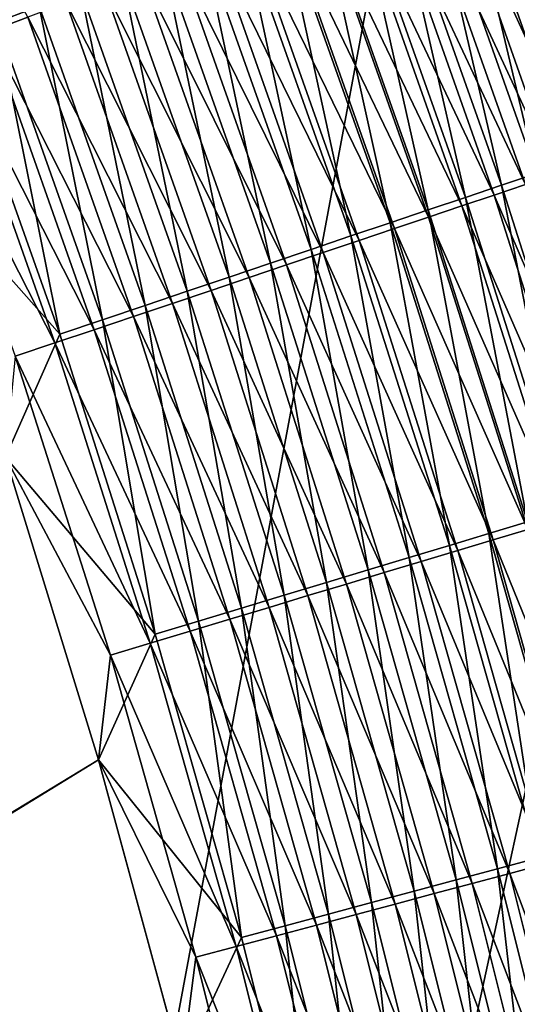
# Model space of a CAD drawing. Header units: metres. Extents: x -1 to 1402, y -1402 to 1.
# Tile 351 of 444: x 1214 to 1234, y -409 to -371. Entities that reach past the tile are written whole.
import ezdxf

# ---------------------------------------------------------------- set-up
doc = ezdxf.new("R2010")
doc.units = ezdxf.units.M

msp = doc.modelspace()

# ---------------------------------------------------------------- linework, layer by layer
at = {"layer": 'None0'}
for points in [[(1213.434814, -371.253998, -503.113525), (1210.602783, -359.2771, -502.830811), (1215.058594, -370.646973, -502.831207)], [(1208.697388, -360.308411, -500.143158), (1213.126587, -371.629822, -500.143341), (1214.622803, -371.071381, -499.883636)], [(1236.797852, -376.221802, -493.571442), (1232.512451, -364.122223, -493.564941), (1233.70105, -363.677887, -492.353302)], [(1238.138428, -376.056427, -487.854004), (1233.841187, -363.898315, -487.845795), (1232.846802, -364.26947, -489.065277)], [(1235.543579, -376.64447, -494.722107), (1231.272461, -364.585754, -494.716339), (1232.512451, -364.122223, -493.564941)], [(1237.132568, -376.394806, -489.072723), (1232.846802, -364.26947, -489.065277), (1231.801025, -364.659821, -490.234344)], [(1235.543579, -376.64447, -494.722107), (1232.512451, -364.122223, -493.564941), (1236.797852, -376.221802, -493.571442)], [(1238.138428, -376.056427, -487.854004), (1232.846802, -364.26947, -489.065277), (1237.132568, -376.394806, -489.072723)], [(1234.240234, -377.08374, -495.810425), (1229.983887, -365.067505, -495.805389), (1231.272461, -364.585754, -494.716339)], [(1236.074585, -376.750702, -490.241058), (1231.801025, -364.659821, -490.234344), (1230.705688, -365.068604, -491.350403)], [(1234.240234, -377.08374, -495.810425), (1231.272461, -364.585754, -494.716339), (1235.543579, -376.64447, -494.722107)], [(1237.132568, -376.394806, -489.072723), (1231.801025, -364.659821, -490.234344), (1236.074585, -376.750702, -490.241058)], [(1232.890503, -377.538574, -496.83432), (1228.649414, -365.566345, -496.829987), (1229.983887, -365.067505, -495.805389)], [(1234.966675, -377.123413, -491.356384), (1230.705688, -365.068604, -491.350403), (1229.56311, -365.495087, -492.41095)], [(1232.890503, -377.538574, -496.83432), (1229.983887, -365.067505, -495.805389), (1234.240234, -377.08374, -495.810425)], [(1236.074585, -376.750702, -490.241058), (1230.705688, -365.068604, -491.350403), (1234.966675, -377.123413, -491.356384)], [(1231.497314, -378.008087, -497.79184), (1227.271851, -366.081299, -497.788116), (1228.649414, -365.566345, -496.829987)], [(1233.810913, -377.512238, -492.41626), (1229.56311, -365.495087, -492.41095), (1228.37561, -365.938293, -493.414032)], [(1231.497314, -378.008087, -497.79184), (1228.649414, -365.566345, -496.829987), (1232.890503, -377.538574, -496.83432)], [(1234.966675, -377.123413, -491.356384), (1229.56311, -365.495087, -492.41095), (1233.810913, -377.512238, -492.41626)], [(1232.609863, -377.91629, -493.41864), (1228.37561, -365.938293, -493.414032), (1227.145874, -366.397247, -494.357697)], [(1233.810913, -377.512238, -492.41626), (1228.37561, -365.938293, -493.414032), (1232.609863, -377.91629, -493.41864)], [(1230.063477, -378.491241, -498.680878), (1225.854248, -366.611237, -498.677765), (1227.271851, -366.081299, -497.788116)], [(1230.063477, -378.491241, -498.680878), (1227.271851, -366.081299, -497.788116), (1231.497314, -378.008087, -497.79184)], [(1228.592041, -378.987122, -499.499451), (1224.399414, -367.155151, -499.496887), (1225.854248, -366.611237, -498.677765)], [(1228.592041, -378.987122, -499.499451), (1225.854248, -366.611237, -498.677765), (1230.063477, -378.491241, -498.680878)], [(1231.366089, -378.334686, -494.361725), (1227.145874, -366.397247, -494.357697), (1225.876587, -366.871002, -495.240143)], [(1232.609863, -377.91629, -493.41864), (1227.145874, -366.397247, -494.357697), (1231.366089, -378.334686, -494.361725)], [(1227.085693, -379.49472, -500.245483), (1222.909912, -367.711914, -500.243439), (1224.399414, -367.155151, -499.496887)], [(1227.085693, -379.49472, -500.245483), (1224.399414, -367.155151, -499.496887), (1228.592041, -378.987122, -499.499451)], [(1230.082397, -378.766571, -495.243591), (1225.876587, -366.871002, -495.240143), (1224.570313, -367.358582, -496.059479)], [(1231.366089, -378.334686, -494.361725), (1225.876587, -366.871002, -495.240143), (1230.082397, -378.766571, -495.243591)], [(1228.76123, -379.211029, -496.062378), (1224.570313, -367.358582, -496.059479), (1223.229614, -367.858948, -496.813843)], [(1230.082397, -378.766571, -495.243591), (1224.570313, -367.358582, -496.059479), (1228.76123, -379.211029, -496.062378)], [(1222.909912, -367.711914, -500.243439), (1225.547485, -380.013123, -500.917023), (1221.388916, -368.280518, -500.915405)], [(1227.405273, -379.667175, -496.816193), (1223.229614, -367.858948, -496.813843), (1221.857178, -368.371216, -497.501312)], [(1225.547485, -380.013123, -500.917023), (1222.909912, -367.711914, -500.243439), (1227.085693, -379.49472, -500.245483)], [(1228.76123, -379.211029, -496.062378), (1223.229614, -367.858948, -496.813843), (1227.405273, -379.667175, -496.816193)], [(1223.980225, -380.54126, -501.512177), (1219.839355, -368.859833, -501.510986), (1221.388916, -368.280518, -500.915405)], [(1221.388916, -368.280518, -500.915405), (1225.547485, -380.013123, -500.917023), (1223.980225, -380.54126, -501.512177)], [(1226.017334, -380.134125, -497.503235), (1221.857178, -368.371216, -497.501312), (1220.455688, -368.894318, -498.120056)], [(1227.405273, -379.667175, -496.816193), (1221.857178, -368.371216, -497.501312), (1226.017334, -380.134125, -497.503235)], [(1219.839355, -368.859833, -501.510986), (1222.388062, -381.077789, -502.030121), (1218.265015, -369.448334, -502.029266)], [(1224.599854, -380.610962, -498.121552), (1220.455688, -368.894318, -498.120056), (1219.02771, -369.427277, -498.668396)], [(1222.388062, -381.077789, -502.030121), (1219.839355, -368.859833, -501.510986), (1223.980225, -380.54126, -501.512177)], [(1226.017334, -380.134125, -497.503235), (1220.455688, -368.894318, -498.120056), (1224.599854, -380.610962, -498.121552)], [(1223.155762, -381.096771, -498.669525), (1219.02771, -369.427277, -498.668396), (1217.577148, -369.968689, -499.145538)], [(1224.599854, -380.610962, -498.121552), (1219.02771, -369.427277, -498.668396), (1223.155762, -381.096771, -498.669525)], [(1218.265015, -369.448334, -502.029266), (1220.775146, -381.621338, -502.470123), (1216.670044, -370.044586, -502.469543)], [(1218.265015, -369.448334, -502.029266), (1222.388062, -381.077789, -502.030121), (1220.775146, -381.621338, -502.470123)], [(1216.670044, -370.044586, -502.469543), (1219.145508, -382.170502, -502.831543), (1215.058594, -370.646973, -502.831207)], [(1217.577148, -369.968689, -499.145538), (1216.107544, -370.517212, -499.550812), (1221.688721, -381.590302, -499.146362)], [(1216.670044, -370.044586, -502.469543), (1220.775146, -381.621338, -502.470123), (1219.145508, -382.170502, -502.831543)], [(1221.688721, -381.590302, -499.146362), (1223.155762, -381.096771, -498.669525), (1217.577148, -369.968689, -499.145538)], [(1220.202515, -382.090271, -499.551361), (1216.107544, -370.517212, -499.550812), (1214.622803, -371.071381, -499.883636)], [(1216.107544, -370.517212, -499.550812), (1220.202515, -382.090271, -499.551361), (1221.688721, -381.590302, -499.146362)], [(1217.503296, -382.723907, -503.113678), (1213.434814, -371.253998, -503.113525), (1215.058594, -370.646973, -502.831207)], [(1215.058594, -370.646973, -502.831207), (1219.145508, -382.170502, -502.831543), (1217.503296, -382.723907, -503.113678)], [(1213.434814, -371.253998, -503.113525), (1215.852783, -383.280121, -503.315887), (1211.802734, -371.864105, -503.315826)], [(1214.622803, -371.071381, -499.883636), (1213.126587, -371.629822, -500.143341), (1218.70105, -382.595398, -499.883972)], [(1215.852783, -383.280121, -503.315887), (1213.434814, -371.253998, -503.113525), (1217.503296, -382.723907, -503.113678)], [(1218.70105, -382.595398, -499.883972), (1220.202515, -382.090271, -499.551361), (1214.622803, -371.071381, -499.883636)], [(1217.187866, -383.104431, -500.143524), (1213.126587, -371.629822, -500.143341), (1211.622803, -372.191101, -500.329376)], [(1213.126587, -371.629822, -500.143341), (1217.187866, -383.104431, -500.143524), (1218.70105, -382.595398, -499.883972)], [(1215.852783, -383.280121, -503.315887), (1209.801758, -376.46347, -503.477753), (1211.802734, -371.864105, -503.315826)], [(1211.622803, -372.191101, -500.329376), (1210.115112, -372.753815, -500.44104), (1215.667114, -383.616028, -500.329407)], [(1215.667114, -383.616028, -500.329407), (1217.187866, -383.104431, -500.143524), (1211.622803, -372.191101, -500.329376)], [(1210.115112, -372.753815, -500.44104), (1214.142456, -384.128967, -500.44104), (1215.667114, -383.616028, -500.329407)], [(1213.765259, -388.009064, -503.477753), (1209.801758, -376.46347, -503.477753), (1215.852783, -383.280121, -503.315887)], [(1236.746948, -389.645538, -496.838531), (1232.890503, -377.538574, -496.83432), (1234.240234, -377.08374, -495.810425)], [(1235.339722, -390.069977, -497.79538), (1231.497314, -378.008087, -497.79184), (1232.890503, -377.538574, -496.83432)], [(1237.671997, -389.662842, -492.421387), (1233.810913, -377.512238, -492.41626), (1232.609863, -377.91629, -493.41864)], [(1235.339722, -390.069977, -497.79538), (1232.890503, -377.538574, -496.83432), (1236.746948, -389.645538, -496.838531)], [(1233.891602, -390.506775, -498.683868), (1230.063477, -378.491241, -498.680878), (1231.497314, -378.008087, -497.79184)], [(1236.458862, -390.028076, -493.423126), (1232.609863, -377.91629, -493.41864), (1231.366089, -378.334686, -494.361725)], [(1233.891602, -390.506775, -498.683868), (1231.497314, -378.008087, -497.79184), (1235.339722, -390.069977, -497.79538)], [(1237.671997, -389.662842, -492.421387), (1232.609863, -377.91629, -493.41864), (1236.458862, -390.028076, -493.423126)], [(1232.405396, -390.955048, -499.501892), (1228.592041, -378.987122, -499.499451), (1230.063477, -378.491241, -498.680878)], [(1232.405396, -390.955048, -499.501892), (1230.063477, -378.491241, -498.680878), (1233.891602, -390.506775, -498.683868)], [(1235.202515, -390.406281, -494.365601), (1231.366089, -378.334686, -494.361725), (1230.082397, -378.766571, -495.243591)], [(1236.458862, -390.028076, -493.423126), (1231.366089, -378.334686, -494.361725), (1235.202515, -390.406281, -494.365601)], [(1233.905884, -390.796661, -495.246887), (1230.082397, -378.766571, -495.243591), (1228.76123, -379.211029, -496.062378)], [(1235.202515, -390.406281, -494.365601), (1230.082397, -378.766571, -495.243591), (1233.905884, -390.796661, -495.246887)], [(1230.884033, -391.41394, -500.247467), (1227.085693, -379.49472, -500.245483), (1228.592041, -378.987122, -499.499451)], [(1232.571411, -391.198364, -496.065155), (1228.76123, -379.211029, -496.062378), (1227.405273, -379.667175, -496.816193)], [(1230.884033, -391.41394, -500.247467), (1228.592041, -378.987122, -499.499451), (1232.405396, -390.955048, -499.501892)], [(1233.905884, -390.796661, -495.246887), (1228.76123, -379.211029, -496.062378), (1232.571411, -391.198364, -496.065155)], [(1229.330322, -391.882538, -500.918549), (1225.547485, -380.013123, -500.917023), (1227.085693, -379.49472, -500.245483)], [(1231.201904, -391.610657, -496.818481), (1227.405273, -379.667175, -496.816193), (1226.017334, -380.134125, -497.503235)], [(1229.330322, -391.882538, -500.918549), (1227.085693, -379.49472, -500.245483), (1230.884033, -391.41394, -500.247467)], [(1232.571411, -391.198364, -496.065155), (1227.405273, -379.667175, -496.816193), (1231.201904, -391.610657, -496.818481)], [(1225.547485, -380.013123, -500.917023), (1227.747437, -392.359955, -501.513306), (1223.980225, -380.54126, -501.512177)], [(1227.747437, -392.359955, -501.513306), (1225.547485, -380.013123, -500.917023), (1229.330322, -391.882538, -500.918549)], [(1229.800049, -392.032684, -497.505066), (1226.017334, -380.134125, -497.503235), (1224.599854, -380.610962, -498.121552)], [(1231.201904, -391.610657, -496.818481), (1226.017334, -380.134125, -497.503235), (1229.800049, -392.032684, -497.505066)], [(1226.139526, -392.844971, -502.030914), (1222.388062, -381.077789, -502.030121), (1223.980225, -380.54126, -501.512177)], [(1228.368408, -392.463684, -498.122986), (1224.599854, -380.610962, -498.121552), (1223.155762, -381.096771, -498.669525)], [(1223.980225, -380.54126, -501.512177), (1227.747437, -392.359955, -501.513306), (1226.139526, -392.844971, -502.030914)], [(1229.800049, -392.032684, -497.505066), (1224.599854, -380.610962, -498.121552), (1228.368408, -392.463684, -498.122986)], [(1222.388062, -381.077789, -502.030121), (1224.510376, -393.336334, -502.470642), (1220.775146, -381.621338, -502.470123)], [(1226.910034, -392.90274, -498.670624), (1223.155762, -381.096771, -498.669525), (1221.688721, -381.590302, -499.146362)], [(1224.510376, -393.336334, -502.470642), (1222.388062, -381.077789, -502.030121), (1226.139526, -392.844971, -502.030914)], [(1228.368408, -392.463684, -498.122986), (1223.155762, -381.096771, -498.669525), (1226.910034, -392.90274, -498.670624)], [(1220.775146, -381.621338, -502.470123), (1222.864624, -393.832733, -502.831848), (1219.145508, -382.170502, -502.831543)], [(1221.688721, -381.590302, -499.146362), (1220.202515, -382.090271, -499.551361), (1225.428345, -393.348785, -499.147125)], [(1220.775146, -381.621338, -502.470123), (1224.510376, -393.336334, -502.470642), (1222.864624, -393.832733, -502.831848)], [(1225.428345, -393.348785, -499.147125), (1226.910034, -392.90274, -498.670624), (1221.688721, -381.590302, -499.146362)], [(1219.145508, -382.170502, -502.831543), (1221.206055, -394.332977, -503.113831), (1217.503296, -382.723907, -503.113678)], [(1223.927368, -393.80069, -499.55188), (1220.202515, -382.090271, -499.551361), (1218.70105, -382.595398, -499.883972)], [(1219.145508, -382.170502, -502.831543), (1222.864624, -393.832733, -502.831848), (1221.206055, -394.332977, -503.113831)], [(1220.202515, -382.090271, -499.551361), (1223.927368, -393.80069, -499.55188), (1225.428345, -393.348785, -499.147125)], [(1218.70105, -382.595398, -499.883972), (1217.187866, -383.104431, -500.143524), (1222.410889, -394.257202, -499.884277)], [(1222.410889, -394.257202, -499.884277), (1223.927368, -393.80069, -499.55188), (1218.70105, -382.595398, -499.883972)], [(1219.539063, -394.835785, -503.315918), (1215.852783, -383.280121, -503.315887), (1217.503296, -382.723907, -503.113678)], [(1217.503296, -382.723907, -503.113678), (1221.206055, -394.332977, -503.113831), (1219.539063, -394.835785, -503.315918)], [(1219.539063, -394.835785, -503.315918), (1213.765259, -388.009064, -503.477753), (1215.852783, -383.280121, -503.315887)], [(1220.88269, -394.717255, -500.143677), (1217.187866, -383.104431, -500.143524), (1215.667114, -383.616028, -500.329407)], [(1217.187866, -383.104431, -500.143524), (1220.88269, -394.717255, -500.143677), (1222.410889, -394.257202, -499.884277)], [(1215.667114, -383.616028, -500.329407), (1214.142456, -384.128967, -500.44104), (1219.346802, -395.179626, -500.329468)], [(1219.346802, -395.179626, -500.329468), (1220.88269, -394.717255, -500.143677), (1215.667114, -383.616028, -500.329407)], [(1217.806885, -395.643219, -500.44104), (1214.142456, -384.128967, -500.44104), (1213.767578, -388.010193, -500.477753)], [(1214.142456, -384.128967, -500.44104), (1217.806885, -395.643219, -500.44104), (1219.346802, -395.179626, -500.329468)], [(1217.352539, -399.679108, -500.477753), (1213.767578, -388.010193, -500.477753), (759.270203, -676.616821, -500.477753)], [(1213.765259, -388.009064, -503.477753), (1217.35083, -399.679199, -503.477753), (762.366577, -676.864197, -503.477753)], [(1217.35083, -399.679199, -503.477753), (1213.765259, -388.009064, -503.477753), (1219.539063, -394.835785, -503.315918)], [(1217.352539, -399.679108, -500.477753), (1217.806885, -395.643219, -500.44104), (1213.767578, -388.010193, -500.477753)], [(1235.841064, -403.043121, -499.504211), (1232.405396, -390.955048, -499.501892), (1233.891602, -390.506775, -498.683868)], [(1234.306396, -403.453827, -500.249329), (1230.884033, -391.41394, -500.247467), (1232.405396, -390.955048, -499.501892)], [(1234.306396, -403.453827, -500.249329), (1232.405396, -390.955048, -499.501892), (1235.841064, -403.043121, -499.504211)], [(1237.348999, -402.945099, -495.250061), (1233.905884, -390.796661, -495.246887), (1232.571411, -391.198364, -496.065155)], [(1232.739136, -403.87326, -500.919983), (1229.330322, -391.882538, -500.918549), (1230.884033, -391.41394, -500.247467)], [(1232.739136, -403.87326, -500.919983), (1230.884033, -391.41394, -500.247467), (1234.306396, -403.453827, -500.249329)], [(1236.002808, -403.304596, -496.06781), (1232.571411, -391.198364, -496.065155), (1231.201904, -391.610657, -496.818481)], [(1237.348999, -402.945099, -495.250061), (1232.571411, -391.198364, -496.065155), (1236.002808, -403.304596, -496.06781)], [(1234.621338, -403.673523, -496.820679), (1231.201904, -391.610657, -496.818481), (1229.800049, -392.032684, -497.505066)], [(1236.002808, -403.304596, -496.06781), (1231.201904, -391.610657, -496.818481), (1234.621338, -403.673523, -496.820679)], [(1231.142456, -404.300537, -501.514404), (1227.747437, -392.359955, -501.513306), (1229.330322, -391.882538, -500.918549)], [(1233.207153, -404.051178, -497.506805), (1229.800049, -392.032684, -497.505066), (1228.368408, -392.463684, -498.122986)], [(1231.142456, -404.300537, -501.514404), (1229.330322, -391.882538, -500.918549), (1232.739136, -403.87326, -500.919983)], [(1234.621338, -403.673523, -496.820679), (1229.800049, -392.032684, -497.505066), (1233.207153, -404.051178, -497.506805)], [(1227.747437, -392.359955, -501.513306), (1229.520386, -404.734619, -502.031677), (1226.139526, -392.844971, -502.030914)], [(1231.763062, -404.436829, -498.124359), (1228.368408, -392.463684, -498.122986), (1226.910034, -392.90274, -498.670624)], [(1229.520386, -404.734619, -502.031677), (1227.747437, -392.359955, -501.513306), (1231.142456, -404.300537, -501.514404)], [(1233.207153, -404.051178, -497.506805), (1228.368408, -392.463684, -498.122986), (1231.763062, -404.436829, -498.124359)], [(1227.877197, -405.174377, -502.471161), (1224.510376, -393.336334, -502.470642), (1226.139526, -392.844971, -502.030914)], [(1230.29187, -404.829712, -498.671661), (1226.910034, -392.90274, -498.670624), (1225.428345, -393.348785, -499.147125)], [(1226.139526, -392.844971, -502.030914), (1229.520386, -404.734619, -502.031677), (1227.877197, -405.174377, -502.471161)], [(1231.763062, -404.436829, -498.124359), (1226.910034, -392.90274, -498.670624), (1230.29187, -404.829712, -498.671661)], [(1224.510376, -393.336334, -502.470642), (1226.217041, -405.618683, -502.832123), (1222.864624, -393.832733, -502.831848)], [(1225.428345, -393.348785, -499.147125), (1223.927368, -393.80069, -499.55188), (1228.797363, -405.228851, -499.147858)], [(1226.217041, -405.618683, -502.832123), (1224.510376, -393.336334, -502.470642), (1227.877197, -405.174377, -502.471161)], [(1228.797363, -405.228851, -499.147858), (1230.29187, -404.829712, -498.671661), (1225.428345, -393.348785, -499.147125)], [(1222.864624, -393.832733, -502.831848), (1224.544067, -406.066406, -503.113953), (1221.206055, -394.332977, -503.113831)], [(1227.283203, -405.633179, -499.552368), (1223.927368, -393.80069, -499.55188), (1222.410889, -394.257202, -499.884277)], [(1222.864624, -393.832733, -502.831848), (1226.217041, -405.618683, -502.832123), (1224.544067, -406.066406, -503.113953)], [(1223.927368, -393.80069, -499.55188), (1227.283203, -405.633179, -499.552368), (1228.797363, -405.228851, -499.147858)], [(1221.206055, -394.332977, -503.113831), (1222.862549, -406.516388, -503.315948), (1219.539063, -394.835785, -503.315918)], [(1222.410889, -394.257202, -499.884277), (1220.88269, -394.717255, -500.143677), (1225.75354, -406.041687, -499.884583)], [(1221.206055, -394.332977, -503.113831), (1224.544067, -406.066406, -503.113953), (1222.862549, -406.516388, -503.315948)], [(1225.75354, -406.041687, -499.884583), (1227.283203, -405.633179, -499.552368), (1222.410889, -394.257202, -499.884277)], [(1222.862549, -406.516388, -503.315948), (1217.35083, -399.679199, -503.477753), (1219.539063, -394.835785, -503.315918)], [(1224.212158, -406.453308, -500.143829), (1220.88269, -394.717255, -500.143677), (1219.346802, -395.179626, -500.329468)], [(1220.88269, -394.717255, -500.143677), (1224.212158, -406.453308, -500.143829), (1225.75354, -406.041687, -499.884583)], [(1219.346802, -395.179626, -500.329468), (1217.806885, -395.643219, -500.44104), (1222.662842, -406.867065, -500.329529)], [(1222.662842, -406.867065, -500.329529), (1224.212158, -406.453308, -500.143829), (1219.346802, -395.179626, -500.329468)], [(1221.109619, -407.28186, -500.44104), (1217.806885, -395.643219, -500.44104), (1217.352539, -399.679108, -500.477753)], [(1217.806885, -395.643219, -500.44104), (1221.109619, -407.28186, -500.44104), (1222.662842, -406.867065, -500.329529)], [(1220.56311, -411.457306, -500.477753), (1217.352539, -399.679108, -500.477753), (759.270203, -676.616821, -500.477753)], [(762.366577, -676.864197, -503.477753), (1217.35083, -399.679199, -503.477753), (1220.562744, -411.458832, -503.477753)], [(1220.562744, -411.458832, -503.477753), (1217.35083, -399.679199, -503.477753), (1222.862549, -406.516388, -503.315948)], [(1220.56311, -411.457306, -500.477753), (1221.109619, -407.28186, -500.44104), (1217.352539, -399.679108, -500.477753)], [(1235.775269, -415.969696, -500.921356), (1232.739136, -403.87326, -500.919983), (1234.306396, -403.453827, -500.249329)], [(1234.166626, -416.347595, -501.515411), (1231.142456, -404.300537, -501.514404), (1232.739136, -403.87326, -500.919983)], [(1234.166626, -416.347595, -501.515411), (1232.739136, -403.87326, -500.919983), (1235.775269, -415.969696, -500.921356)], [(1237.665283, -415.839905, -496.822754), (1234.621338, -403.673523, -496.820679), (1233.207153, -404.051178, -497.506805)], [(1232.532227, -416.731506, -502.03241), (1229.520386, -404.734619, -502.031677), (1231.142456, -404.300537, -501.514404)], [(1232.532227, -416.731506, -502.03241), (1231.142456, -404.300537, -501.514404), (1234.166626, -416.347595, -501.515411)], [(1236.240356, -416.173798, -497.508484), (1233.207153, -404.051178, -497.506805), (1231.763062, -404.436829, -498.124359)], [(1237.665283, -415.839905, -496.822754), (1233.207153, -404.051178, -497.506805), (1236.240356, -416.173798, -497.508484)], [(1234.7854, -416.514801, -498.125671), (1231.763062, -404.436829, -498.124359), (1230.29187, -404.829712, -498.671661)], [(1236.240356, -416.173798, -497.508484), (1231.763062, -404.436829, -498.124359), (1234.7854, -416.514801, -498.125671)], [(1229.520386, -404.734619, -502.031677), (1230.876587, -417.120422, -502.471619), (1227.877197, -405.174377, -502.471161)], [(1233.303101, -416.862152, -498.672638), (1230.29187, -404.829712, -498.671661), (1228.797363, -405.228851, -499.147858)], [(1230.876587, -417.120422, -502.471619), (1229.520386, -404.734619, -502.031677), (1232.532227, -416.731506, -502.03241)], [(1230.29187, -404.829712, -498.671661), (1233.303101, -416.862152, -498.672638), (1234.7854, -416.514801, -498.125671)], [(1229.203857, -417.513336, -502.832428), (1226.217041, -405.618683, -502.832123), (1227.877197, -405.174377, -502.471161)], [(1228.797363, -405.228851, -499.147858), (1227.283203, -405.633179, -499.552368), (1231.797241, -417.215027, -499.14856)], [(1227.877197, -405.174377, -502.471161), (1230.876587, -417.120422, -502.471619), (1229.203857, -417.513336, -502.832428)], [(1231.797241, -417.215027, -499.14856), (1233.303101, -416.862152, -498.672638), (1228.797363, -405.228851, -499.147858)], [(1226.217041, -405.618683, -502.832123), (1227.518311, -417.909302, -503.114105), (1224.544067, -406.066406, -503.113953)], [(1230.271729, -417.57251, -499.552856), (1227.283203, -405.633179, -499.552368), (1225.75354, -406.041687, -499.884583)], [(1227.518311, -417.909302, -503.114105), (1226.217041, -405.618683, -502.832123), (1229.203857, -417.513336, -502.832428)], [(1227.283203, -405.633179, -499.552368), (1230.271729, -417.57251, -499.552856), (1231.797241, -417.215027, -499.14856)], [(1224.544067, -406.066406, -503.113953), (1225.824219, -418.307281, -503.31601), (1222.862549, -406.516388, -503.315948)], [(1225.75354, -406.041687, -499.884583), (1224.212158, -406.453308, -500.143829), (1228.730469, -417.933685, -499.884857)], [(1224.544067, -406.066406, -503.113953), (1227.518311, -417.909302, -503.114105), (1225.824219, -418.307281, -503.31601)], [(1228.730469, -417.933685, -499.884857), (1230.271729, -417.57251, -499.552856), (1225.75354, -406.041687, -499.884583)], [(1225.824219, -418.307281, -503.31601), (1220.562744, -411.458832, -503.477753), (1222.862549, -406.516388, -503.315948)], [(1227.17749, -418.297638, -500.143951), (1224.212158, -406.453308, -500.143829), (1222.662842, -406.867065, -500.329529)], [(1224.212158, -406.453308, -500.143829), (1227.17749, -418.297638, -500.143951), (1228.730469, -417.933685, -499.884857)], [(1222.662842, -406.867065, -500.329529), (1221.109619, -407.28186, -500.44104), (1225.616577, -418.663422, -500.329559)], [(1225.616577, -418.663422, -500.329559), (1227.17749, -418.297638, -500.143951), (1222.662842, -406.867065, -500.329529)], [(1224.051636, -419.030151, -500.44104), (1221.109619, -407.28186, -500.44104), (1220.56311, -411.457306, -500.477753)], [(1221.109619, -407.28186, -500.44104), (1224.051636, -419.030151, -500.44104), (1225.616577, -418.663422, -500.329559)]]:
    msp.add_3dface(points, dxfattribs=at)
at = {"layer": 'None01'}
for points in [[(1150.81958, -781.702271, -521.977783), (1294.119019, -124.129761, -521.977783), (1274.459961, -120.453018, -521.977783)], [(1274.459961, -120.453018, -521.977783), (1274.459961, -120.453018, -541.977783), (1150.81958, -781.702271, -521.977783)], [(1274.459961, -120.453018, -541.977783), (1150.81958, -781.702271, -541.977783), (1150.81958, -781.702271, -521.977783)], [(1294.119019, -124.129761, -541.977783), (1150.81958, -781.702271, -541.977783), (1274.459961, -120.453018, -541.977783)], [(1170.478882, -785.378174, -521.977783), (1294.119019, -124.129761, -521.977783), (1150.81958, -781.702271, -521.977783)], [(1294.119019, -124.129761, -541.977783), (1170.478882, -785.378174, -541.977783), (1150.81958, -781.702271, -541.977783)], [(1170.478882, -785.378174, -521.977783), (1170.478882, -785.378174, -541.977783), (1294.119019, -124.129761, -521.977783)], [(1170.478882, -785.378174, -541.977783), (1294.119019, -124.129761, -541.977783), (1294.119019, -124.129761, -521.977783)]]:
    msp.add_3dface(points, dxfattribs=at)

doc.saveas('drawing.dxf')
